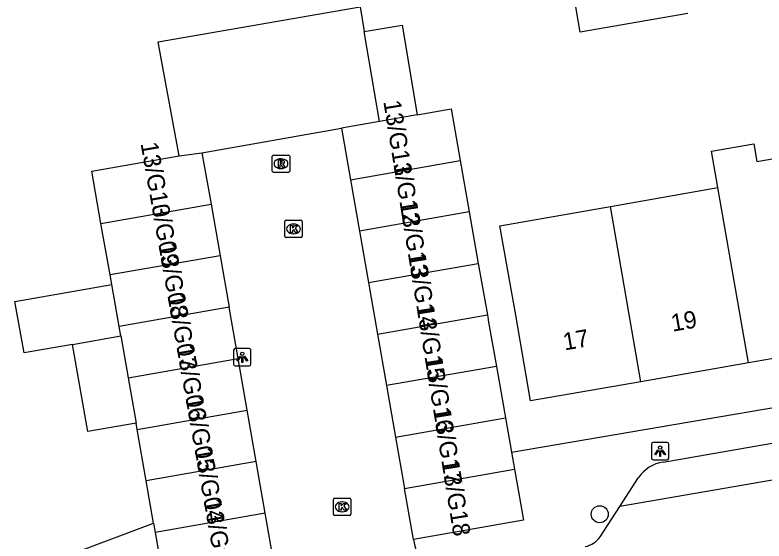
# Model space of a CAD drawing. Extents: x 162880 to 165536, y 384011 to 385179.
# Drawn here: x 164313.21 to 164356.36, y 384471.58 to 384501.87 of the extents above; entities that cross this region are included whole.
import ezdxf

# ---------------------------------------------------------------- set-up
doc = ezdxf.new("R2010")
doc.units = 0
for name, color, linetype in [('IMGEO_Boom', 7, 'Continuous'), ('IMGEO_Kolk', 7, 'Continuous'), ('IMGEO_Lichtpunt', 7, 'Continuous'), ('IMGEO_Pand', 7, 'Continuous'), ('IMGEO_Pand_nummerreeks', 7, 'Continuous'), ('IMGEO_Rijbaan_lokaal_open', 7, 'Continuous'), ('IMGEO_Rioolput', 7, 'Continuous'), ('IMGEO_Voetpad_open', 7, 'Continuous')]:
    doc.layers.add(name, color=color, linetype=linetype)

msp = doc.modelspace()

# ---------------------------------------------------------------- linework, layer by layer
at = {"layer": 'IMGEO_Boom'}
msp.add_circle((164346.895, 384473.115), 0.489, dxfattribs=at)
at = {"layer": 'IMGEO_Kolk'}
for p, q in [((164328.759, 384489.124), (164328.759, 384489.976)), ((164328.834, 384490.05), (164329.686, 384490.05)), ((164329.247, 384489.83), (164329.272, 384489.83)), ((164329.76, 384489.976), (164329.76, 384489.124)), ((164329.686, 384489.05), (164328.834, 384489.05)), ((164329.27, 384489.27), (164329.245, 384489.27)), ((164331.564, 384473.118), (164331.564, 384473.97)), ((164331.639, 384474.044), (164332.491, 384474.044)), ((164332.565, 384473.97), (164332.565, 384473.118)), ((164332.052, 384473.824), (164332.077, 384473.824)), ((164332.491, 384473.044), (164331.639, 384473.044)), ((164332.075, 384473.264), (164332.05, 384473.264))]:
    msp.add_line(p, q, dxfattribs=at)
for points in [[(164328.759, 384489.124), (164328.759, 384489.976)], [(164328.834, 384490.05), (164329.686, 384490.05)], [(164329.76, 384489.976), (164329.76, 384489.124)], [(164329.08, 384489.75), (164329.203, 384489.75), (164329.203, 384489.599), (164329.333, 384489.75), (164329.497, 384489.75), (164329.351, 384489.599), (164329.504, 384489.35), (164329.352, 384489.35), (164329.267, 384489.514), (164329.203, 384489.447), (164329.203, 384489.35), (164329.08, 384489.35), (164329.08, 384489.75)], [(164329.686, 384489.05), (164328.834, 384489.05)], [(164331.564, 384473.118), (164331.564, 384473.97)], [(164331.639, 384474.044), (164332.491, 384474.044)], [(164332.565, 384473.97), (164332.565, 384473.118)], [(164331.885, 384473.744), (164332.008, 384473.744), (164332.008, 384473.593), (164332.138, 384473.744), (164332.302, 384473.744), (164332.156, 384473.593), (164332.309, 384473.344), (164332.157, 384473.344), (164332.072, 384473.508), (164332.008, 384473.441), (164332.008, 384473.344), (164331.885, 384473.344), (164331.885, 384473.744)], [(164332.491, 384473.044), (164331.639, 384473.044)]]:
    msp.add_lwpolyline(points, dxfattribs=at)
for centre, start, end in [((164328.836, 384489.974), 91.552, 178.448), ((164328.836, 384489.974), 91.552, 178.448), ((164329.684, 384489.974), 1.552, 88.448), ((164329.684, 384489.974), 1.552, 88.448), ((164328.836, 384489.126), 181.552, 268.448), ((164328.836, 384489.126), 181.552, 268.448), ((164329.684, 384489.126), 271.552, 358.448), ((164329.684, 384489.126), 271.552, 358.448), ((164331.641, 384473.968), 91.552, 178.448), ((164331.641, 384473.968), 91.552, 178.448), ((164332.489, 384473.968), 1.552, 88.448), ((164332.489, 384473.968), 1.552, 88.448), ((164331.641, 384473.12), 181.552, 268.448), ((164331.641, 384473.12), 181.552, 268.448), ((164332.489, 384473.12), 271.552, 358.448), ((164332.489, 384473.12), 271.552, 358.448)]:
    msp.add_arc(centre, 0.0765, start, end, dxfattribs=at)
for centre, major_axis, ratio, start_param, end_param in [((164329.246, 384489.55), (-0.387, 0.002), 0.722429, 4.712389, 7.853982), ((164329.271, 384489.55), (-0.39, 0.002), 0.717154, 1.570796, 4.712389), ((164332.051, 384473.544), (-0.387, 0.002), 0.722429, 4.712389, 7.853982), ((164332.076, 384473.544), (-0.39, 0.002), 0.717154, 1.570796, 4.712389)]:
    msp.add_ellipse(centre, major_axis=major_axis, ratio=ratio, start_param=start_param, end_param=end_param, dxfattribs=at)
at = {"layer": 'IMGEO_Lichtpunt'}
for p, q in [((164325.806, 384482.562), (164325.806, 384481.755)), ((164325.806, 384482.562), (164325.806, 384481.755)), ((164326.708, 384482.657), (164325.9, 384482.657)), ((164326.708, 384482.657), (164325.9, 384482.657)), ((164326.802, 384481.755), (164326.802, 384482.562)), ((164326.802, 384481.755), (164326.802, 384482.562)), ((164325.9, 384481.661), (164326.708, 384481.661)), ((164325.9, 384481.661), (164326.708, 384481.661)), ((164349.878, 384477.158), (164349.878, 384476.351)), ((164349.878, 384477.158), (164349.878, 384476.351)), ((164350.78, 384477.253), (164349.972, 384477.253)), ((164350.78, 384477.253), (164349.972, 384477.253)), ((164350.874, 384476.351), (164350.874, 384477.158)), ((164350.874, 384476.351), (164350.874, 384477.158)), ((164349.972, 384476.257), (164350.78, 384476.257)), ((164349.972, 384476.257), (164350.78, 384476.257))]:
    msp.add_line(p, q, dxfattribs=at)
for points in [[(164326.18, 384482.226), (164326.219, 384482.198), (164326.031, 384481.936), (164325.993, 384481.963), (164326.18, 384482.226)], [(164326.282, 384482.178), (164326.329, 384482.178), (164326.329, 384481.856), (164326.282, 384481.856), (164326.282, 384482.178)], [(164326.392, 384482.198), (164326.43, 384482.225), (164326.617, 384481.963), (164326.578, 384481.935), (164326.392, 384482.198)], [(164350.252, 384476.822), (164350.291, 384476.794), (164350.103, 384476.532), (164350.065, 384476.559), (164350.252, 384476.822)], [(164350.354, 384476.774), (164350.401, 384476.774), (164350.401, 384476.452), (164350.354, 384476.452), (164350.354, 384476.774)], [(164350.464, 384476.794), (164350.502, 384476.821), (164350.689, 384476.559), (164350.65, 384476.531), (164350.464, 384476.794)]]:
    msp.add_lwpolyline(points, dxfattribs=at)
for centre in [(164326.305, 384482.36), (164350.377, 384476.956)]:
    msp.add_circle(centre, 0.0994, dxfattribs=at)
for centre, start, end in [((164325.9, 384482.562), 90, 180), ((164325.9, 384482.562), 90, 180), ((164326.708, 384482.562), 0, 90), ((164326.708, 384482.562), 0, 90), ((164325.9, 384481.755), 180, 270), ((164325.9, 384481.755), 180, 270), ((164326.708, 384481.755), 270, 0), ((164326.708, 384481.755), 270, 360), ((164349.972, 384477.158), 90, 180), ((164349.972, 384477.158), 90, 180), ((164350.78, 384477.158), 0, 90), ((164350.78, 384477.158), 0, 90), ((164349.972, 384476.351), 180, 270), ((164349.972, 384476.351), 180, 270), ((164350.78, 384476.351), 270, 0), ((164350.78, 384476.351), 270, 360)]:
    msp.add_arc(centre, 0.0946, start, end, dxfattribs=at)
at = {"layer": 'IMGEO_Pand'}
for points in [[(164351.963, 384501.959), (164345.769, 384500.883), (164345.397, 384503.023)], [(164322.669, 384493.763), (164321.526, 384500), (164321.467, 384500.324), (164333.095, 384502.344), (164333.336, 384500.91)], [(164333.336, 384500.91), (164335.511, 384501.276), (164336.379, 384496.112)], [(164334.207, 384495.732), (164333.336, 384500.91)], [(164336.379, 384496.112), (164338.34, 384496.455), (164338.86, 384493.495)], [(164336.379, 384496.112), (164334.207, 384495.732)], [(164334.207, 384495.732), (164332.014, 384495.349)], [(164323.984, 384493.938), (164332.014, 384495.349)], [(164332.014, 384495.349), (164332.535, 384492.384)], [(164353.705, 384491.93), (164353.342, 384494.019), (164355.777, 384494.443), (164355.953, 384493.433), (164359.714, 384494.087), (164359.9, 384493.014)], [(164318.167, 384489.86), (164317.639, 384492.865), (164322.669, 384493.763)], [(164322.669, 384493.763), (164323.984, 384493.938)], [(164323.984, 384493.938), (164324.505, 384490.973)], [(164332.535, 384492.384), (164338.86, 384493.495)], [(164338.86, 384493.495), (164339.381, 384490.53)], [(164332.535, 384492.384), (164333.056, 384489.419)], [(164347.512, 384490.846), (164353.705, 384491.93)], [(164355.46, 384481.828), (164353.705, 384491.93)], [(164318.167, 384489.86), (164324.505, 384490.973)], [(164324.505, 384490.973), (164325.026, 384488.008)], [(164349.265, 384480.752), (164342.914, 384479.648), (164342.058, 384484.575), (164341.133, 384489.729), (164347.512, 384490.846)], [(164349.265, 384480.752), (164347.512, 384490.846)], [(164339.381, 384490.53), (164333.056, 384489.419)], [(164339.381, 384490.53), (164339.902, 384487.565)], [(164318.688, 384486.895), (164318.167, 384489.86)], [(164333.056, 384489.419), (164333.577, 384486.454)], [(164325.026, 384488.008), (164318.688, 384486.895)], [(164325.026, 384488.008), (164325.547, 384485.043)], [(164333.577, 384486.454), (164339.902, 384487.565)], [(164339.902, 384487.565), (164340.423, 384484.6)], [(164318.783, 384486.353), (164318.688, 384486.895)], [(164333.577, 384486.454), (164334.098, 384483.489)], [(164316.519, 384482.896), (164313.734, 384482.406), (164313.213, 384485.374), (164318.783, 384486.353)], [(164319.209, 384483.93), (164318.783, 384486.353)], [(164325.547, 384485.043), (164319.209, 384483.93)], [(164326.068, 384482.078), (164325.547, 384485.043)], [(164334.098, 384483.489), (164340.423, 384484.6)], [(164340.423, 384484.6), (164340.497, 384484.177), (164340.944, 384481.635)], [(164319.305, 384483.385), (164319.209, 384483.93)], [(164316.519, 384482.896), (164319.305, 384483.385)], [(164319.305, 384483.385), (164319.73, 384480.965)], [(164334.098, 384483.489), (164334.618, 384480.524)], [(164320.187, 384478.367), (164317.401, 384477.877), (164316.519, 384482.896)], [(164361.655, 384482.905), (164355.46, 384481.828)], [(164319.73, 384480.965), (164326.068, 384482.078)], [(164326.588, 384479.113), (164326.068, 384482.078)], [(164340.944, 384481.635), (164334.618, 384480.524)], [(164340.944, 384481.635), (164341.465, 384478.67)], [(164355.46, 384481.828), (164349.265, 384480.752)], [(164319.73, 384480.965), (164320.187, 384478.367)], [(164334.618, 384480.524), (164335.139, 384477.559)], [(164320.251, 384478), (164326.588, 384479.113)], [(164327.109, 384476.148), (164326.588, 384479.113)], [(164335.139, 384477.559), (164341.465, 384478.67)], [(164341.465, 384478.67), (164341.812, 384476.692)], [(164320.251, 384478), (164320.187, 384478.367)], [(164320.772, 384475.035), (164320.251, 384478)], [(164335.139, 384477.559), (164335.66, 384474.594)], [(164341.812, 384476.692), (164341.985, 384475.705)], [(164327.109, 384476.148), (164320.772, 384475.035)], [(164327.63, 384473.183), (164327.109, 384476.148)], [(164335.66, 384474.594), (164341.985, 384475.705)], [(164341.985, 384475.705), (164342.499, 384472.78), (164336.174, 384471.669)], [(164321.2, 384472.597), (164320.772, 384475.035)], [(164336.174, 384471.669), (164335.66, 384474.594)], [(164327.63, 384473.183), (164321.293, 384472.07)], [(164328.151, 384470.218), (164327.63, 384473.183)], [(164319.501, 384462.586), (164317.494, 384462.233), (164315.777, 384470.571), (164321.2, 384472.597)], [(164321.2, 384472.597), (164321.293, 384472.07)], [(164321.293, 384472.07), (164321.814, 384469.105)]]:
    msp.add_lwpolyline(points, dxfattribs=at)
at = {"layer": 'IMGEO_Rijbaan_lokaal_open'}
for points in [[(164368.195, 384477.034), (164348.049, 384473.565)], [(164346.921, 384471.821), (164348.049, 384473.565)]]:
    msp.add_lwpolyline(points, dxfattribs=at)
for centre, radius, start, end in [((164345.772, 384472.621), 1.4, 282.0303, 325.1336), ((164338.942, 384472.009), 2.788, 187.0076, 285.4843)]:
    msp.add_arc(centre, radius, start, end, dxfattribs=at)
at = {"layer": 'IMGEO_Rioolput'}
for p, q in [((164328.036, 384492.879), (164328.036, 384493.731)), ((164328.111, 384493.805), (164328.963, 384493.805)), ((164329.037, 384493.731), (164329.037, 384492.879)), ((164328.524, 384493.585), (164328.549, 384493.585)), ((164328.547, 384493.025), (164328.522, 384493.025)), ((164328.963, 384492.805), (164328.111, 384492.805))]:
    msp.add_line(p, q, dxfattribs=at)
for points in [[(164328.036, 384492.879), (164328.036, 384493.731)], [(164328.111, 384493.805), (164328.963, 384493.805)], [(164329.037, 384493.731), (164329.037, 384492.879)], [(164328.625, 384493.503), (164328.373, 384493.505), (164328.373, 384493.105)], [(164328.551, 384493.424), (164328.497, 384493.424), (164328.497, 384493.343)], [(164328.497, 384493.343), (164328.549, 384493.343)], [(164328.373, 384493.105), (164328.497, 384493.105), (164328.497, 384493.267), (164328.508, 384493.267)], [(164328.555, 384493.238), (164328.626, 384493.105), (164328.766, 384493.105), (164328.701, 384493.231)], [(164328.963, 384492.805), (164328.111, 384492.805)]]:
    msp.add_lwpolyline(points, dxfattribs=at)
for centre, radius, start, end in [((164328.113, 384493.729), 0.0765, 91.552, 178.448), ((164328.113, 384493.729), 0.0765, 91.552, 178.448), ((164328.961, 384493.729), 0.0765, 1.552, 88.448), ((164328.961, 384493.729), 0.0765, 1.552, 88.448), ((164328.533, 384493.532), 0.19, 274.7715, 282.9687), ((164328.557, 384493.328), 0.0964, 77.0061, 93.1865), ((164328.571, 384493.385), 0.0378, 276.6634, 79.6772), ((164328.624, 384493.393), 0.109, 350.3612, 89.416), ((164328.622, 384493.393), 0.112, 277.5842, 350.9817), ((164328.606, 384493.178), 0.108, 29.5134, 73.7905), ((164328.113, 384492.881), 0.0765, 181.552, 268.448), ((164328.113, 384492.881), 0.0765, 181.552, 268.448), ((164328.507, 384493.214), 0.0533, 26.0293, 88.6989), ((164328.961, 384492.881), 0.0765, 271.552, 358.448), ((164328.961, 384492.881), 0.0765, 271.552, 358.448)]:
    msp.add_arc(centre, radius, start, end, dxfattribs=at)
for centre, major_axis, ratio, start_param, end_param in [((164328.523, 384493.305), (-0.387, 0.002), 0.722429, 4.712389, 7.853982), ((164328.548, 384493.305), (-0.39, 0.002), 0.717154, 1.570796, 4.712389)]:
    msp.add_ellipse(centre, major_axis=major_axis, ratio=ratio, start_param=start_param, end_param=end_param, dxfattribs=at)
at = {"layer": 'IMGEO_Voetpad_open'}
for points in [[(164341.812, 384476.692), (164368.416, 384481.213), (164416.085, 384489.611)], [(164350.547, 384476.123), (164367.835, 384479.134)], [(164348.049, 384473.565), (164349.132, 384475.24)]]:
    msp.add_lwpolyline(points, dxfattribs=at)
msp.add_arc((164350.901, 384473.98), 2.172, 99.3914, 144.5393, dxfattribs=at)

# ---------------------------------------------------------------- texts
at = {"layer": 'IMGEO_Pand_nummerreeks'}
for s, rotation, p in [('13/G11', 279.1786, (164334.429, 384496.888)), ('13/G10', 280.0195, (164320.445, 384494.47)), ('13/G12', 279.1781, (164334.893, 384494.022)), ('13/G09', 280.0195, (164320.949, 384491.618)), ('13/G13', 279.1781, (164335.376, 384491.034)), ('13/G08', 280.0208, (164321.471, 384488.664)), ('13/G14', 279.1781, (164335.857, 384488.052)), ('13/G07', 280.0208, (164321.992, 384485.719)), ('13/G15', 279.1781, (164336.339, 384485.071)), ('19', 9.8577, (164351.092, 384483.627)), ('17', 9.8577, (164344.87, 384482.546)), ('13/G06', 280.0208, (164322.512, 384482.771)), ('13/G16', 279.1781, (164336.821, 384482.089)), ('13/G05', 280.0195, (164323.033, 384479.823)), ('13/G17', 279.1781, (164337.303, 384479.107)), ('13/G04', 280.0195, (164323.554, 384476.875)), ('13/G18', 279.1781, (164337.785, 384476.122)), ('13/G03', 280.0195, (164324.075, 384473.927))]:
    msp.add_text(s, height=1, rotation=rotation, dxfattribs=at).set_placement(p)

doc.saveas('drawing.dxf')
